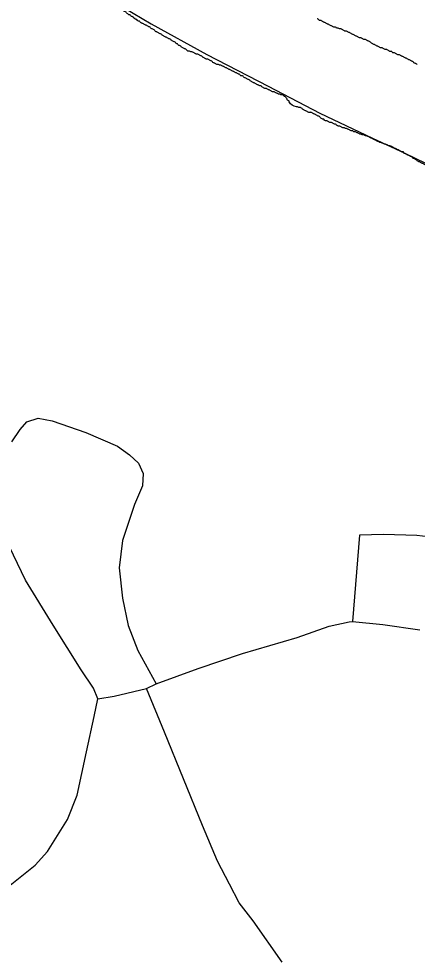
# Model space of a CAD drawing. Extents: x 813775 to 1157140, y 1757555 to 1979907.
# Drawn here: x 1002083 to 1004081, y 1854086 to 1858775 of the extents above; entities that cross this region are included whole.
import ezdxf

# ---------------------------------------------------------------- set-up
doc = ezdxf.new("R2010")
doc.units = 0
for name, color, linetype in [('Level 33', 7, 'Continuous'), ('Level 6', 7, 'Continuous'), ('Level 9', 7, 'Continuous')]:
    doc.layers.add(name, color=color, linetype=linetype)

msp = doc.modelspace()

# ---------------------------------------------------------------- linework, layer by layer
at = {"layer": 'Level 33'}
for points in [[(1002048.9, 1856656.8), (1002091.2, 1856719.2), (1002124.5, 1856757.1), (1002180.2, 1856774.9), (1002251.4, 1856761.5), (1002420.5, 1856703.6), (1002578.6, 1856634.6), (1002638.6, 1856592.2), (1002683.2, 1856549.9), (1002707.6, 1856498.7), (1002703.2, 1856436.3), (1002663.1, 1856342.7), (1002603, 1856162.3), (1002587.5, 1856026.4), (1002603, 1855874.9), (1002632, 1855736.8), (1002680.9, 1855612), (1002773, 1855445.9)], [(1004191.8, 1856174.4), (1004078.4, 1856187.7), (1003911.5, 1856192.2), (1003791.3, 1856190), (1003755.7, 1855757.8)], [(1002479.3, 1855369.3), (1002458.4, 1855423.1), (1002396.1, 1855514.5), (1002255.8, 1855739.5), (1002117.9, 1855964.5), (1002037.7, 1856131.5)], [(1002479.3, 1855369.3), (1002561.6, 1855383.5), (1002723.2, 1855422.2), (1002773, 1855445.9), (1002982.2, 1855521.7), (1003204.7, 1855597.4), (1003478.4, 1855677.6), (1003638.7, 1855733.3), (1003738.8, 1855755.6), (1003756.6, 1855757.8), (1003907.9, 1855742.2), (1004093.9, 1855715.5)], [(1003005.1, 1854735.9), (1002814.5, 1855203.9), (1002723.2, 1855422.2)], [(1001775.6, 1854261.1), (1001932.1, 1854356.5), (1002041.2, 1854436.7), (1002165.8, 1854537), (1002227.9, 1854605.2), (1002328, 1854765.6), (1002377, 1854888.1), (1002423.7, 1855104.2), (1002461.5, 1855282.4), (1002479.3, 1855369.3)], [(1003403.9, 1854051.9), (1003258.2, 1854258.2), (1003188.8, 1854347.9), (1003139.5, 1854442.1), (1003079, 1854556.5), (1003005.1, 1854735.9)]]:
    msp.add_lwpolyline(points, dxfattribs=at)
at = {"layer": 'Level 6'}
msp.add_lwpolyline([(1002611.6, 1858829.6), (1002746.6, 1858749.8), (1003026.3, 1858595.7), (1003332.9, 1858437.5), (1003592.3, 1858302.3), (1003855.7, 1858176.6), (1004017.8, 1858102.3), (1004121.8, 1858052.2), (1004208.3, 1858006.3)], dxfattribs=at)
at = {"layer": 'Level 9'}
for points in [[(1002951, 1858609.9), (1002945.4, 1858609.9), (1002939.8, 1858612.7), (1002934.2, 1858612.7), (1002928.6, 1858615.4), (1002923.1, 1858621), (1002917.5, 1858623.8), (1002911.9, 1858626.6), (1002906.3, 1858629.4), (1002900.7, 1858632.2), (1002895.2, 1858637.8), (1002889.6, 1858640.6), (1002884, 1858643.4), (1002878.4, 1858648.9), (1002872.9, 1858651.7), (1002867.3, 1858657.3), (1002861.7, 1858660.1), (1002856.1, 1858662.9), (1002850.5, 1858665.7), (1002845, 1858671.3), (1002839.4, 1858674.1), (1002833.8, 1858676.9), (1002828.2, 1858679.6), (1002822.6, 1858682.4), (1002817.1, 1858685.2), (1002811.5, 1858688), (1002805.9, 1858690.8), (1002800.3, 1858696.4), (1002794.7, 1858699.2), (1002789.2, 1858702), (1002783.6, 1858704.8), (1002778, 1858707.6), (1002772.4, 1858710.3), (1002766.8, 1858713.1), (1002764.1, 1858718.7), (1002758.5, 1858721.5), (1002752.9, 1858724.3), (1002747.3, 1858727.1), (1002741.7, 1858732.7), (1002736.2, 1858735.5), (1002730.6, 1858738.3), (1002725, 1858741), (1002719.4, 1858743.8), (1002713.8, 1858746.6), (1002708.3, 1858749.4), (1002702.7, 1858752.2), (1002697.1, 1858755), (1002691.5, 1858757.8), (1002688.7, 1858763.4), (1002683.2, 1858763.4), (1002677.6, 1858766.2), (1002674.8, 1858771.7), (1002669.2, 1858771.7), (1002666.4, 1858777.3), (1002660.8, 1858777.3), (1002658, 1858782.9), (1002652.5, 1858785.7), (1002646.9, 1858788.5), (1002641.3, 1858794.1), (1002635.7, 1858794.1), (1002630.2, 1858799.7), (1002624.6, 1858802.4), (1002621.8, 1858808), (1002616.2, 1858810.8), (1002610.6, 1858813.6), (1002607.8, 1858819.2), (1002602.3, 1858822), (1002596.7, 1858827.6), (1002591.1, 1858830.4), (1002588.3, 1858835.9), (1002582.7, 1858838.7), (1002577.1, 1858844.3), (1002571.6, 1858847.1), (1002568.8, 1858852.7), (1002566, 1858858.3), (1002560.4, 1858861.1), (1002554.8, 1858866.6), (1002552, 1858872.2), (1002546.5, 1858875), (1002543.7, 1858880.6), (1002538.1, 1858886.2), (1002532.5, 1858889), (1002529.7, 1858894.6), (1002524.1, 1858897.3), (1002521.4, 1858902.9), (1002515.8, 1858908.5), (1002513, 1858914.1), (1002507.4, 1858916.9), (1002504.6, 1858922.5), (1002499, 1858925.3), (1002496.2, 1858930.8)], [(1004080.8, 1858546.5), (1004075.2, 1858549.3), (1004069.6, 1858552.1), (1004064, 1858554.9), (1004058.5, 1858560.4), (1004052.9, 1858563.2), (1004047.3, 1858566), (1004041.7, 1858568.8), (1004036.1, 1858571.6), (1004030.6, 1858574.4), (1004025, 1858577.2), (1004019.4, 1858580), (1004013.8, 1858582.8), (1004008.2, 1858585.6), (1004002.7, 1858588.3), (1003997.1, 1858591.1), (1003991.5, 1858593.9), (1003985.9, 1858593.9), (1003980.3, 1858596.7), (1003974.8, 1858599.5), (1003969.2, 1858602.3), (1003963.6, 1858605.1), (1003958, 1858605.1), (1003952.4, 1858610.7), (1003946.9, 1858610.7), (1003941.3, 1858613.5), (1003935.7, 1858616.3), (1003930.1, 1858619), (1003924.6, 1858621.8), (1003919, 1858621.8), (1003913.4, 1858624.6), (1003907.8, 1858627.4), (1003902.2, 1858630.2), (1003896.7, 1858630.2), (1003891.1, 1858633), (1003885.5, 1858635.8), (1003879.9, 1858638.6), (1003874.3, 1858641.4), (1003868.8, 1858644.2), (1003863.2, 1858647), (1003857.6, 1858649.7), (1003852, 1858652.5), (1003846.4, 1858658.1), (1003840.9, 1858660.9), (1003835.3, 1858663.7), (1003829.7, 1858666.5), (1003824.1, 1858669.3), (1003818.5, 1858672.1), (1003813, 1858672.1), (1003807.4, 1858674.9), (1003801.8, 1858677.7), (1003796.2, 1858680.5), (1003790.6, 1858680.5), (1003785.1, 1858683.2), (1003779.5, 1858686), (1003773.9, 1858688.8), (1003768.3, 1858691.6), (1003762.8, 1858694.4), (1003757.2, 1858697.2), (1003751.6, 1858700), (1003746, 1858702.8), (1003740.4, 1858705.6), (1003734.9, 1858708.4), (1003729.3, 1858711.2), (1003723.7, 1858713.9), (1003718.1, 1858713.9), (1003712.5, 1858716.7), (1003707, 1858719.5), (1003701.4, 1858722.3), (1003695.8, 1858725.1), (1003690.2, 1858725.1), (1003684.6, 1858727.9), (1003679.1, 1858727.9), (1003673.5, 1858730.7), (1003667.9, 1858733.5), (1003662.3, 1858733.5), (1003656.7, 1858736.3), (1003651.2, 1858739.1), (1003645.6, 1858741.9), (1003640, 1858744.6), (1003634.4, 1858747.4), (1003628.8, 1858750.2), (1003623.3, 1858753), (1003617.7, 1858755.8), (1003612.1, 1858758.6), (1003606.5, 1858761.4), (1003601, 1858764.2), (1003595.4, 1858767), (1003589.8, 1858767), (1003584.2, 1858772.6), (1003578.6, 1858775.3)], [(1003475.4, 1858334.4), (1003439.2, 1858358.7), (1003436.4, 1858364.3), (1003430.8, 1858367), (1003428, 1858372.6), (1003425.2, 1858378.2), (1003419.6, 1858383.8), (1003414, 1858386.6), (1003408.5, 1858392.2), (1003402.9, 1858395), (1003397.3, 1858395), (1003391.7, 1858397.7), (1003386.1, 1858397.7), (1003380.6, 1858400.5), (1003375, 1858403.3), (1003369.4, 1858406.1), (1003363.8, 1858408.9), (1003358.3, 1858408.9), (1003352.7, 1858411.7), (1003347.1, 1858414.5), (1003341.5, 1858417.3), (1003335.9, 1858420.1), (1003330.4, 1858422.9), (1003324.8, 1858425.7), (1003319.2, 1858425.7), (1003313.6, 1858428.4), (1003308, 1858431.2), (1003302.5, 1858434), (1003296.9, 1858439.6), (1003291.3, 1858439.6), (1003285.7, 1858442.4), (1003280.1, 1858445.2), (1003274.6, 1858448), (1003269, 1858450.8), (1003263.4, 1858453.6), (1003257.8, 1858456.4), (1003252.2, 1858459.1), (1003246.7, 1858461.9), (1003241.1, 1858467.5), (1003235.5, 1858470.3), (1003229.9, 1858473.1), (1003224.3, 1858475.9), (1003218.8, 1858478.7), (1003213.2, 1858481.5), (1003207.6, 1858487.1), (1003202, 1858489.9), (1003196.5, 1858489.9), (1003190.9, 1858495.4), (1003185.3, 1858498.2), (1003179.7, 1858501), (1003174.1, 1858503.8), (1003168.6, 1858506.6), (1003163, 1858509.4), (1003157.4, 1858512.2), (1003151.8, 1858515), (1003146.2, 1858517.8), (1003140.7, 1858520.6), (1003135.1, 1858523.3), (1003129.5, 1858526.1), (1003123.9, 1858528.9), (1003118.3, 1858531.7), (1003112.8, 1858534.5), (1003107.2, 1858537.3), (1003101.6, 1858540.1), (1003096, 1858542.9), (1003090.4, 1858542.9), (1003084.9, 1858545.7), (1003079.3, 1858545.7), (1003073.7, 1858548.5), (1003068.1, 1858551.3), (1003062.5, 1858554), (1003057, 1858556.8), (1003051.4, 1858562.4), (1003045.8, 1858565.2), (1003040.2, 1858568), (1003034.7, 1858570.8), (1003029.1, 1858573.6), (1003023.5, 1858573.6), (1003017.9, 1858576.4), (1003012.3, 1858579.2), (1003006.8, 1858582), (1003001.2, 1858587.5), (1002995.6, 1858590.3), (1002990, 1858593.1), (1002984.4, 1858595.9), (1002978.9, 1858598.7), (1002973.3, 1858598.7), (1002967.7, 1858601.5), (1002962.1, 1858604.3), (1002956.5, 1858607.1), (1002951, 1858609.9)], [(1003949.7, 1858136.2), (1003944.1, 1858139), (1003938.5, 1858139), (1003932.9, 1858141.8), (1003927.3, 1858144.6), (1003921.8, 1858147.4), (1003916.2, 1858147.4), (1003910.6, 1858150.2), (1003905, 1858152.9), (1003899.4, 1858155.7), (1003893.9, 1858155.7), (1003888.3, 1858158.5), (1003882.7, 1858161.3), (1003877.1, 1858164.1), (1003871.5, 1858166.9), (1003866, 1858169.7), (1003860.4, 1858172.5), (1003854.8, 1858175.3), (1003849.2, 1858178.1), (1003843.7, 1858180.9), (1003838.1, 1858183.6), (1003832.5, 1858186.4), (1003826.9, 1858189.2), (1003821.3, 1858189.2), (1003815.8, 1858192), (1003810.2, 1858194.8), (1003804.6, 1858194.8), (1003799, 1858197.6), (1003793.4, 1858197.6), (1003787.9, 1858200.4), (1003782.3, 1858203.2), (1003776.7, 1858206), (1003771.1, 1858208.8), (1003765.5, 1858208.8), (1003760, 1858211.6), (1003754.4, 1858214.3), (1003748.8, 1858214.3), (1003743.2, 1858217.1), (1003737.6, 1858219.9), (1003732.1, 1858222.7), (1003726.5, 1858225.5), (1003720.9, 1858225.5), (1003715.3, 1858228.3), (1003709.7, 1858228.3), (1003704.2, 1858231.1), (1003698.6, 1858233.9), (1003693, 1858236.7), (1003687.4, 1858236.7), (1003681.9, 1858239.5), (1003676.3, 1858242.3), (1003670.7, 1858247.8), (1003665.1, 1858247.8), (1003659.5, 1858250.6), (1003654, 1858253.4), (1003648.4, 1858256.2), (1003642.8, 1858256.2), (1003637.2, 1858259), (1003631.6, 1858261.8), (1003626.1, 1858264.6), (1003620.5, 1858264.6), (1003614.9, 1858267.4), (1003612.1, 1858273), (1003606.5, 1858273), (1003601, 1858275.7), (1003595.4, 1858278.5), (1003592.6, 1858284.1), (1003587, 1858286.9), (1003581.4, 1858289.7), (1003575.8, 1858292.5), (1003570.3, 1858295.3), (1003564.7, 1858298.1), (1003559.1, 1858300.9), (1003553.5, 1858303.7), (1003547.9, 1858306.5), (1003542.4, 1858306.5), (1003536.8, 1858306.5), (1003531.2, 1858309.2), (1003525.6, 1858312), (1003520.1, 1858314.8), (1003514.5, 1858317.6), (1003508.9, 1858320.4), (1003503.3, 1858326), (1003497.7, 1858328.8), (1003492.2, 1858331.6), (1003486.6, 1858331.6), (1003481, 1858334.4), (1003475.4, 1858334.4)], [(1004449, 1857857.1), (1004443.4, 1857859.9), (1004437.8, 1857862.7), (1004432.3, 1857868.3), (1004426.7, 1857873.8), (1004421.1, 1857876.6), (1004415.5, 1857882.2), (1004410, 1857885), (1004404.4, 1857887.8), (1004398.8, 1857890.6), (1004393.2, 1857896.2), (1004387.6, 1857899), (1004382.1, 1857901.7), (1004376.5, 1857904.5), (1004370.9, 1857910.1), (1004365.3, 1857912.9), (1004359.7, 1857915.7), (1004354.2, 1857921.3), (1004348.6, 1857924.1), (1004343, 1857926.9), (1004337.4, 1857929.7), (1004331.8, 1857932.5), (1004326.3, 1857935.2), (1004320.7, 1857938), (1004315.1, 1857940.8), (1004309.5, 1857943.6), (1004303.9, 1857949.2), (1004298.4, 1857952), (1004292.8, 1857954.8), (1004287.2, 1857954.8), (1004281.6, 1857957.6), (1004276, 1857963.2), (1004270.5, 1857965.9), (1004264.9, 1857968.7), (1004259.3, 1857971.5), (1004253.7, 1857977.1), (1004248.2, 1857979.9), (1004242.6, 1857982.7), (1004237, 1857985.5), (1004231.4, 1857988.3), (1004225.8, 1857991.1), (1004220.3, 1857993.9), (1004214.7, 1857996.6), (1004209.1, 1857999.4), (1004203.5, 1858002.2), (1004197.9, 1858005), (1004192.4, 1858007.8), (1004186.8, 1858010.6), (1004181.2, 1858013.4), (1004175.6, 1858016.2), (1004170, 1858019), (1004164.5, 1858021.8), (1004158.9, 1858024.6), (1004153.3, 1858027.3), (1004147.7, 1858030.1), (1004142.1, 1858032.9), (1004136.6, 1858035.7), (1004131, 1858038.5), (1004125.4, 1858041.3), (1004119.8, 1858044.1), (1004114.2, 1858046.9), (1004108.7, 1858049.7), (1004103.1, 1858052.5), (1004097.5, 1858055.3), (1004091.9, 1858058), (1004086.4, 1858060.8), (1004080.8, 1858063.6), (1004075.2, 1858069.2), (1004069.6, 1858072), (1004064, 1858074.8), (1004058.5, 1858077.6), (1004052.9, 1858083.2), (1004047.3, 1858086), (1004041.7, 1858088.7), (1004036.1, 1858091.5), (1004030.6, 1858094.3), (1004025, 1858097.1), (1004019.4, 1858099.9), (1004013.8, 1858102.7), (1004011, 1858108.3), (1004005.5, 1858108.3), (1003999.9, 1858111.1), (1003994.3, 1858113.9), (1003988.7, 1858116.7), (1003983.1, 1858119.5), (1003977.6, 1858122.2), (1003972, 1858125), (1003966.4, 1858127.8), (1003960.8, 1858130.6), (1003955.2, 1858133.4), (1003949.7, 1858136.2)]]:
    msp.add_spline(points, degree=3, dxfattribs=at)

doc.saveas('drawing.dxf')
